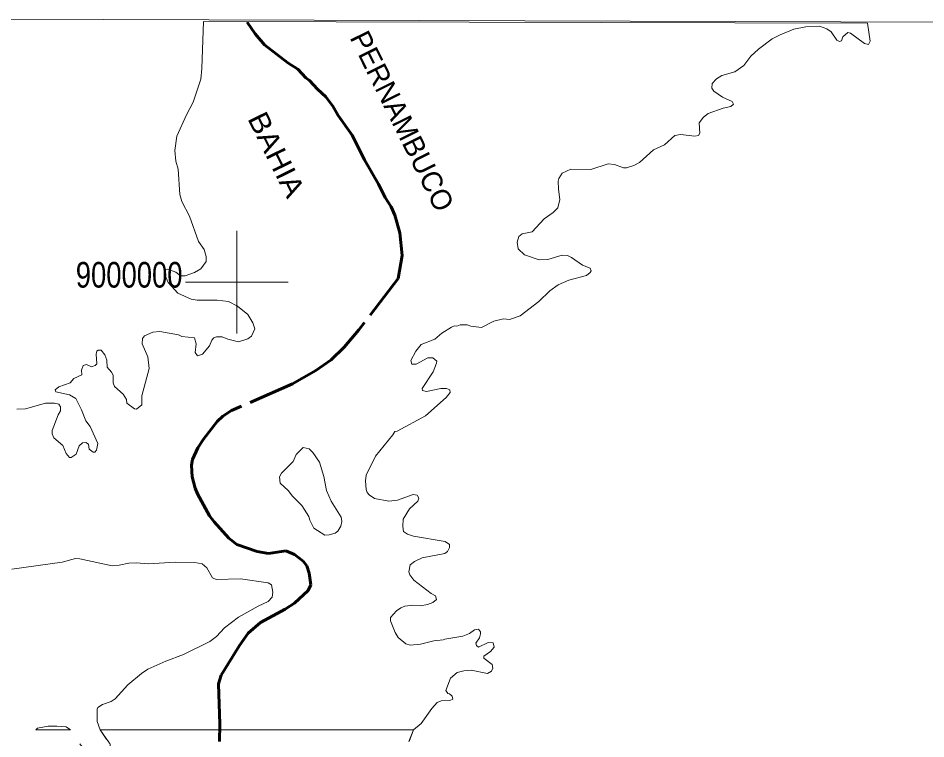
# Model space of a CAD drawing. Extents: x 553962 to 842807, y 8883888 to 9032388.
# Drawn here: x 570734 to 588436, y 8991098 to 9005147 of the extents above; entities that cross this region are included whole.
import ezdxf
from ezdxf.enums import TextEntityAlignment as Align

# ---------------------------------------------------------------- set-up
doc = ezdxf.new("R2010")
doc.units = 0
doc.header["$LTSCALE"] = 150
doc.linetypes.add('LONG_DASH_SHORT_DASH', pattern=[9.9, 6, -1.2, 1.5, -1.2])
for name, color, linetype, lineweight in [('1', 7, 'Continuous', 13), ('2', 7, 'Continuous', 13), ('25', 7, 'Continuous', 13), ('7', 7, 'LONG_DASH_SHORT_DASH', 60)]:
    doc.layers.add(name, color=color, linetype=linetype, lineweight=lineweight)
doc.layers.add('42', color=7, linetype='Continuous')
doc.layers.add('47', color=7, linetype='Continuous')

msp = doc.modelspace()

# ---------------------------------------------------------------- linework, layer by layer
at = {"layer": '1'}
msp.add_lwpolyline([(565303.2, 9005146.6), (664889.8, 9004806.7), (719872.1, 9004543.9), (790635.8, 9004109)], dxfattribs=at)
at = {"layer": '2'}
for p, q in [((575000, 8999000), (575000, 9001000)), ((574000, 9000000), (576000, 9000000))]:
    msp.add_line(p, q, dxfattribs=at)
at = {"layer": '25'}
for p, q in [((587296.7, 9005052), (574348.1, 9005079.3)), ((571078.4, 8991274.5), (571756.4, 8991274.5)), ((572449.1, 8991100.5), (572334.3, 8991274.5)), ((578359.3, 8991047.5), (578446.9, 8991274.5))]:
    msp.add_line(p, q, dxfattribs=at)
for points in [[(574348.1, 9005079.3), (574317.4, 9004163), (574295.7, 9003956), (574144.4, 9003506.6), (574014.7, 9003264.2), (573829.1, 9002845.8), (573792.1, 9002568.4), (573811.5, 9002356.8), (573854.8, 9002205), (573887.2, 9001708), (573923.9, 9001569.9), (574075.2, 9001284.5), (574252.7, 9000793.7), (574360.6, 9000635.8), (574399.5, 9000497.4), (574399.6, 9000400.4), (574293.6, 9000261.8), (574170.4, 9000188.3), (573989.5, 9000125.8), (573897.6, 9000125.8), (573807.4, 9000194.6), (573651.6, 9000255.2), (573610.4, 9000246.4), (573582.4, 9000173.4), (573662.4, 8999991.6), (573850.3, 8999788.5), (574105.5, 8999671.6), (574225.9, 8999652.2), (574616, 8999647.8), (574834.5, 8999622.2), (575013.7, 8999535.3), (575214.5, 8999368.9), (575311.9, 8999208.8), (575350.7, 8999090.1), (575283.8, 8998949.8), (575211.7, 8998895.2), (575030.5, 8998839.4), (574820.5, 8998888.6), (574709.3, 8998932.6), (574600.8, 8998934.5), (574550.9, 8998912.8), (574512, 8998871.7), (574467, 8998760.2), (574328, 8998599.3), (574233.6, 8998567), (574187.8, 8998629.6), (574204.6, 8998800.2), (574169.9, 8998917.3), (573924.2, 8998943.1), (573861.2, 8998973.3), (573495.9, 8999038.2), (573357.6, 8999025.2), (573195.7, 8998954), (573160.9, 8998904.1), (573154.4, 8998796.3), (573264.6, 8998547.5), (573290.5, 8998318.6), (573147.9, 8997786.5), (573147.7, 8997610.4), (573041.5, 8997523.5), (573000.7, 8997531.6), (572856.3, 8997643.8), (572845.2, 8997713), (572780.5, 8997814.4), (572609.7, 8997966), (572588, 8998037.6), (572585.8, 8998184.3), (572553.4, 8998244.8), (572469.1, 8998340), (572464.8, 8998478.1), (572423.8, 8998581.8), (572354.7, 8998677), (572291.7, 8998674.9), (572271.2, 8998655.2), (572257.2, 8998599.6), (572268, 8998409.4), (572236.1, 8998375.1), (572164.3, 8998348.7), (572065.1, 8998398.3), (572002.4, 8998374.6), (571967.6, 8998284), (571974, 8998195.7), (571816.4, 8998119.6), (571747.1, 8998035.2), (571528.9, 8997959.6), (571454.6, 8997898.7), (571466.8, 8997864.9), (571737.3, 8997804.6), (571855.7, 8997734.5), (571967.5, 8997514.1), (572052.2, 8997299.3), (572136.7, 8997188.2), (572285.2, 8996857.2), (572259.3, 8996727.3), (572229.1, 8996686.3), (572195.3, 8996686.2), (572121.1, 8996746.8), (572103.5, 8996844.1), (572051.6, 8996874.3), (571987.6, 8996870.2), (571987.6, 8996870.2)], [(574348.1, 9005079.3), (574317.4, 9004163), (574295.7, 9003956), (574144.4, 9003506.6), (574014.7, 9003264.2), (573829.1, 9002845.8), (573792.1, 9002568.4), (573811.5, 9002356.8), (573854.8, 9002205), (573887.2, 9001708), (573923.9, 9001569.9), (574075.2, 9001284.5), (574252.7, 9000793.7), (574360.6, 9000635.8), (574399.5, 9000497.4), (574399.6, 9000400.4), (574293.6, 9000261.8), (574170.4, 9000188.3), (573989.5, 9000125.8), (573897.6, 9000125.8), (573807.4, 9000194.6), (573651.6, 9000255.2), (573610.4, 9000246.4), (573582.4, 9000173.4), (573662.4, 8999991.6), (573850.3, 8999788.5), (574105.5, 8999671.6), (574225.9, 8999652.2), (574616, 8999647.8), (574834.5, 8999622.2), (575013.7, 8999535.3), (575214.5, 8999368.9), (575311.9, 8999208.8), (575350.7, 8999090.1), (575283.8, 8998949.8), (575211.7, 8998895.2), (575030.5, 8998839.4), (574820.5, 8998888.6), (574709.3, 8998932.6), (574600.8, 8998934.5), (574550.9, 8998912.8), (574512, 8998871.7), (574467, 8998760.2), (574328, 8998599.3), (574233.6, 8998567), (574187.8, 8998629.6), (574204.6, 8998800.2), (574169.9, 8998917.3), (573924.2, 8998943.1), (573861.2, 8998973.3), (573495.9, 8999038.2), (573357.6, 8999025.2), (573195.7, 8998954), (573160.9, 8998904.1), (573154.4, 8998796.3), (573264.6, 8998547.5), (573290.5, 8998318.6), (573147.9, 8997786.5), (573147.7, 8997610.4), (573041.5, 8997523.5), (573000.7, 8997531.6), (572856.3, 8997643.8), (572845.2, 8997713), (572780.5, 8997814.4), (572609.7, 8997966), (572588, 8998037.6), (572585.8, 8998184.3), (572553.4, 8998244.8), (572469.1, 8998340), (572464.8, 8998478.1), (572423.8, 8998581.8), (572354.7, 8998677), (572291.7, 8998674.9), (572271.2, 8998655.2), (572257.2, 8998599.6), (572268, 8998409.4), (572236.1, 8998375.1), (572164.3, 8998348.7), (572065.1, 8998398.3), (572002.4, 8998374.6), (571967.6, 8998284), (571974, 8998195.7), (571816.4, 8998119.6), (571747.1, 8998035.2), (571528.9, 8997959.6), (571454.6, 8997898.7), (571466.8, 8997864.9), (571737.3, 8997804.6), (571855.7, 8997734.5), (571967.5, 8997514.1), (572052.2, 8997299.3), (572136.7, 8997188.2), (572285.2, 8996857.2), (572259.3, 8996727.3), (572229.1, 8996686.3), (572195.3, 8996686.2), (572121.1, 8996746.8), (572103.5, 8996844.1), (572051.6, 8996874.3), (571987.6, 8996870.2)], [(578829.1, 8998253.7), (578829.1, 8998253.7), (578893.5, 8998421.2), (578896, 8998462.9), (578820.3, 8998527.9), (578723.1, 8998528), (578498.5, 8998400.6), (578409.9, 8998402.6), (578394.5, 8998476.1), (578489.6, 8998655.6), (578593.2, 8998782.9), (578859, 8998891.1), (578995.7, 8999003.7), (579185.5, 8999124.5), (579245.2, 8999145.9), (579291.8, 8999144.2), (579351.3, 8999169.6), (579492.4, 8999170), (579561.6, 8999144.2), (579767.2, 8999116.1), (580013.9, 8999239.3), (580201.7, 8999282.4), (580318.7, 8999271.8), (580526.2, 8999343.3), (580889.2, 8999621.9), (581105.3, 8999831.3), (581265.1, 8999950.3), (581472.9, 9000039.1), (581818.5, 9000129.8), (581887.7, 9000186), (581907.3, 9000221.2), (581887.7, 9000272.6), (581740.7, 9000331.1), (581525, 9000480), (581446.9, 9000516.8), (581343.2, 9000525.5), (581066.4, 9000443.4), (580893.5, 9000437), (580608.7, 9000531.7), (580484.7, 9000649.6), (580463.4, 9000778.4), (580500.2, 9000888.6), (580562.8, 9000942.6), (580759.6, 9000984), (580990.8, 9001234.6), (581168, 9001360), (581260.1, 9001451.7), (581298.8, 9001611), (581269.7, 9001811.5), (581267.5, 9001967.7), (581280.6, 9002023.8), (581345.4, 9002123), (581515.4, 9002200.7), (581905.2, 9002198.8), (582242.4, 9002304.6), (582365.5, 9002291.2), (582536.5, 9002231.2), (582601.1, 9002231.2), (582739.9, 9002272.4), (582854.4, 9002335.1), (583124.7, 9002577.1), (583340.8, 9002674.5), (583541.9, 9002858.1), (583651.7, 9002877.5), (583929.3, 9002846), (584004.2, 9002858.1), (584030.8, 9002904.2), (584017.3, 9003104.5), (584099.4, 9003216.9), (584192.4, 9003289.2), (584481.8, 9003391.9), (584629.6, 9003423.7), (584682.7, 9003471.9), (584658.6, 9003520.2), (584473.2, 9003604), (584302.8, 9003722.6), (584259.5, 9003783.3), (584268.2, 9003872.1), (584354.7, 9003962.9), (584458.5, 9004027.7), (584711.2, 9004098.9), (584888.4, 9004222.2), (585025.2, 9004408.7), (585173.7, 9004544.1), (585437.6, 9004740.9), (585593, 9004823), (585860.5, 9004930.9), (586094, 9004976.5), (586360.6, 9004989.5), (586505.2, 9004940), (586587.3, 9004879.5), (586702.2, 9004719.4), (586749.8, 9004689.2), (586792.6, 9004706), (586819.4, 9004784.7), (586914.3, 9004864.1), (586966.1, 9004855.3), (587240.7, 9004654.4), (587315.8, 9004635.1), (587350.6, 9004699.9), (587296.7, 9005052)], [(578829.1, 8998253.7), (578829.1, 8998253.7), (578893.5, 8998421.2), (578896, 8998462.9), (578820.3, 8998527.9), (578723.1, 8998528), (578498.5, 8998400.6), (578409.9, 8998402.6), (578394.5, 8998476.1), (578489.6, 8998655.6), (578593.2, 8998782.9), (578859, 8998891.1), (578995.7, 8999003.7), (579185.5, 8999124.5), (579245.2, 8999145.9), (579291.8, 8999144.2), (579351.3, 8999169.6), (579492.4, 8999170), (579561.6, 8999144.2), (579767.2, 8999116.1), (580013.9, 8999239.3), (580201.7, 8999282.4), (580318.7, 8999271.8), (580526.2, 8999343.3), (580889.2, 8999621.9), (581105.3, 8999831.3), (581265.1, 8999950.3), (581472.9, 9000039.1), (581818.5, 9000129.8), (581887.7, 9000186), (581907.3, 9000221.2), (581887.7, 9000272.6), (581740.7, 9000331.1), (581525, 9000480), (581446.9, 9000516.8), (581343.2, 9000525.5), (581066.4, 9000443.4), (580893.5, 9000437), (580608.7, 9000531.7), (580484.7, 9000649.6), (580463.4, 9000778.4), (580500.2, 9000888.6), (580562.8, 9000942.6), (580759.6, 9000984), (580990.8, 9001234.6), (581168, 9001360), (581260.1, 9001451.7), (581298.8, 9001611), (581269.7, 9001811.5), (581267.5, 9001967.7), (581280.6, 9002023.8), (581345.4, 9002123), (581515.4, 9002200.7), (581905.2, 9002198.8), (582242.4, 9002304.6), (582365.5, 9002291.2), (582536.5, 9002231.2), (582601.1, 9002231.2), (582739.9, 9002272.4), (582854.4, 9002335.1), (583124.7, 9002577.1), (583340.8, 9002674.5), (583541.9, 9002858.1), (583651.7, 9002877.5), (583929.3, 9002846), (584004.2, 9002858.1), (584030.8, 9002904.2), (584017.3, 9003104.5), (584099.4, 9003216.9), (584192.4, 9003289.2), (584481.8, 9003391.9), (584629.6, 9003423.7), (584682.7, 9003471.9), (584658.6, 9003520.2), (584473.2, 9003604), (584302.8, 9003722.6), (584259.5, 9003783.3), (584268.2, 9003872.1), (584354.7, 9003962.9), (584458.5, 9004027.7), (584711.2, 9004098.9), (584888.4, 9004222.2), (585025.2, 9004408.7), (585173.7, 9004544.1), (585437.6, 9004740.9), (585593, 9004823), (585860.5, 9004930.9), (586094, 9004976.5), (586360.6, 9004989.5), (586505.2, 9004940), (586587.3, 9004879.5), (586702.2, 9004719.4), (586749.8, 9004689.2), (586792.6, 9004706), (586819.4, 9004784.7), (586914.3, 9004864.1), (586966.1, 9004855.3), (587240.7, 9004654.4), (587315.8, 9004635.1), (587350.6, 9004699.9), (587296.7, 9005052)], [(578446.9, 8991274.5), (578595.4, 8991394.1), (578801.1, 8991690.5), (578904.7, 8991809.2), (578982.8, 8991841.6), (579155.2, 8991848.1), (579213.7, 8991874.2), (579201.1, 8991927.8), (579146.8, 8991975.6), (579112.1, 8991984.6), (579075.6, 8992042.7), (579166.3, 8992278.3), (579295.8, 8992388.4), (579427.6, 8992423.1), (579570.5, 8992438.3), (579888.8, 8992373.7), (579965.9, 8992414.4), (579989.8, 8992474.5), (579975.3, 8992547.4), (579813.6, 8992672.6), (579818.5, 8992711.8), (579946.6, 8992799.3), (580015.8, 8992883.9), (579996.4, 8992972), (579903.2, 8992976.5), (579711.6, 8992886), (579670, 8992916.1), (579657.1, 8992961.4), (579728.3, 8993069.6), (579752, 8993147.2), (579747.7, 8993186.3), (579714.6, 8993238.2), (579635.4, 8993223), (579533.5, 8993151.6), (579406, 8993097.6), (579053.2, 8993043), (579021.4, 8993026.3), (578840, 8993009.1), (578582.4, 8992940.3), (578379.1, 8992925.9), (578292.9, 8992950.7), (578143.9, 8993075.8), (578083.2, 8993169), (577995.1, 8993400.6), (577994.6, 8993460.8), (578109.2, 8993594.8), (578195.8, 8993653.3), (578273.4, 8993681.3), (578427.8, 8993703), (578578, 8993693.5), (578718.8, 8993716), (578822.5, 8993752.7), (578893.8, 8993811.3), (578874.4, 8993888.2), (578790.1, 8993930), (578451.3, 8994193.1), (578370.9, 8994297.2), (578351.4, 8994355.6), (578379.6, 8994492.1), (578461.3, 8994556.7), (578615, 8994628.2), (579056.6, 8994710.7), (579110.2, 8994751.7), (579148.9, 8994826.5), (579144.5, 8994883.2), (579060.1, 8994943.9), (578441.8, 8995047.7), (578329.4, 8995084.5), (578249.8, 8995140.6), (578236.7, 8995240.2), (578245.4, 8995378.3), (578366.5, 8995580.6), (578530.6, 8995730.7), (578550, 8995787.2), (578517.8, 8995849.4), (578440.2, 8995858.2), (578130.8, 8995748), (577961.2, 8995733), (577680.9, 8995784.9), (577577.2, 8995854.1), (577540.6, 8995897.2), (577519, 8995958), (577506, 8996126), (577520.1, 8996237.3), (577700.6, 8996606.2), (578044.1, 8997021.1), (578079, 8997088.2), (578122.3, 8997097.1), (578675.5, 8997397.4), (579083.3, 8997753.4), (579161.9, 8997851.6), (579155.2, 8997899), (579090.3, 8997927), (578978.2, 8997924.9), (578697.2, 8997866.6), (578621.6, 8997888.2), (578612.9, 8997926.9), (578829.1, 8998253.7)], [(578446.9, 8991274.5), (578595.4, 8991394.1), (578801.1, 8991690.5), (578904.7, 8991809.2), (578982.8, 8991841.6), (579155.2, 8991848.1), (579213.7, 8991874.2), (579201.1, 8991927.8), (579146.8, 8991975.6), (579112.1, 8991984.6), (579075.6, 8992042.7), (579166.3, 8992278.3), (579295.8, 8992388.4), (579427.6, 8992423.1), (579570.5, 8992438.3), (579888.8, 8992373.7), (579965.9, 8992414.4), (579989.8, 8992474.5), (579975.3, 8992547.4), (579813.6, 8992672.6), (579818.5, 8992711.8), (579946.6, 8992799.3), (580015.8, 8992883.9), (579996.4, 8992972), (579903.2, 8992976.5), (579711.6, 8992886), (579670, 8992916.1), (579657.1, 8992961.4), (579728.3, 8993069.6), (579752, 8993147.2), (579747.7, 8993186.3), (579714.6, 8993238.2), (579635.4, 8993223), (579533.5, 8993151.6), (579406, 8993097.6), (579053.2, 8993043), (579021.4, 8993026.3), (578840, 8993009.1), (578582.4, 8992940.3), (578379.1, 8992925.9), (578292.9, 8992950.7), (578143.9, 8993075.8), (578083.2, 8993169), (577995.1, 8993400.6), (577994.6, 8993460.8), (578109.2, 8993594.8), (578195.8, 8993653.3), (578273.4, 8993681.3), (578427.8, 8993703), (578578, 8993693.5), (578718.8, 8993716), (578822.5, 8993752.7), (578893.8, 8993811.3), (578874.4, 8993888.2), (578790.1, 8993930), (578451.3, 8994193.1), (578370.9, 8994297.2), (578351.4, 8994355.6), (578379.6, 8994492.1), (578461.3, 8994556.7), (578615, 8994628.2), (579056.6, 8994710.7), (579110.2, 8994751.7), (579148.9, 8994826.5), (579144.5, 8994883.2), (579060.1, 8994943.9), (578441.8, 8995047.7), (578329.4, 8995084.5), (578249.8, 8995140.6), (578236.7, 8995240.2), (578245.4, 8995378.3), (578366.5, 8995580.6), (578530.6, 8995730.7), (578550, 8995787.2), (578517.8, 8995849.4), (578440.2, 8995858.2), (578130.8, 8995748), (577961.2, 8995733), (577680.9, 8995784.9), (577577.2, 8995854.1), (577540.6, 8995897.2), (577519, 8995958), (577506, 8996126), (577520.1, 8996237.3), (577700.6, 8996606.2), (578044.1, 8997021.1), (578079, 8997088.2), (578122.3, 8997097.1), (578675.5, 8997397.4), (579083.3, 8997753.4), (579161.9, 8997851.6), (579155.2, 8997899), (579090.3, 8997927), (578978.2, 8997924.9), (578697.2, 8997866.6), (578621.6, 8997888.2), (578612.9, 8997926.9), (578829.1, 8998253.7)], [(571987.6, 8996870.2), (571926.5, 8996807.2), (571865.9, 8996647.3), (571765.8, 8996584.6), (571736.3, 8996582.5), (571667.1, 8996658.1), (571606.5, 8996815.9), (571427, 8996963.1), (571394.8, 8997042.6), (571399.2, 8997108.2), (571513.5, 8997414.5), (571561.1, 8997492.8), (571561.1, 8997570.3), (571528.4, 8997620.1), (571442, 8997643.9), (571269.3, 8997639.5), (570879.9, 8997529.3), (570707.2, 8997522.8)], [(571987.6, 8996870.2), (571926.5, 8996807.2), (571865.9, 8996647.3), (571765.8, 8996584.6), (571736.3, 8996582.5), (571667.1, 8996658.1), (571606.5, 8996815.9), (571427, 8996963.1), (571394.8, 8997042.6), (571399.2, 8997108.2), (571513.5, 8997414.5), (571561.1, 8997492.8), (571561.1, 8997570.3), (571528.4, 8997620.1), (571442, 8997643.9), (571269.3, 8997639.5), (570879.9, 8997529.3), (570707.2, 8997522.8)], [(570607.5, 8994403.3), (571593.3, 8994539.5), (571853, 8994615.2), (571939.4, 8994608.7), (572566.4, 8994472.6), (572704.5, 8994483.3), (572894.9, 8994524.4), (573037.9, 8994528.7), (573275.2, 8994507.1), (573798.6, 8994543.9), (574179, 8994537.4), (574321.5, 8994509.3), (574410.9, 8994430.6), (574526.9, 8994235), (574593.8, 8994206.8), (575069.7, 8994217.5), (575607.7, 8994137.4), (575672.8, 8994102.6), (575700.9, 8993960), (575690, 8993856.5), (575611.7, 8993776), (575415.4, 8993683.4), (575030.8, 8993467.3), (574760.4, 8993259.6), (574604.9, 8993095.5)], [(570607.5, 8994403.3), (571593.3, 8994539.5), (571853, 8994615.2), (571939.4, 8994608.7), (572566.4, 8994472.6), (572704.5, 8994483.3), (572894.9, 8994524.4), (573037.9, 8994528.7), (573275.2, 8994507.1), (573798.6, 8994543.9), (574179, 8994537.4), (574321.5, 8994509.3), (574410.9, 8994430.6), (574526.9, 8994235), (574593.8, 8994206.8), (575069.7, 8994217.5), (575607.7, 8994137.4), (575672.8, 8994102.6), (575700.9, 8993960), (575690, 8993856.5), (575611.7, 8993776), (575415.4, 8993683.4), (575030.8, 8993467.3), (574760.4, 8993259.6), (574604.9, 8993095.5)], [(574604.9, 8993095.5), (574470.8, 8992998.2), (573958.5, 8992743.1), (573612.4, 8992613.3), (573265.1, 8992456.7), (573136.5, 8992373), (572873.3, 8992152.9), (572626.3, 8991880.2), (572549.3, 8991828.8), (572375.9, 8991770.2), (572289.7, 8991707.6), (572272.4, 8991674.5), (572272.4, 8991435), (572334.3, 8991274.5), (578446.9, 8991274.5)], [(574604.9, 8993095.5), (574470.8, 8992998.2), (573958.5, 8992743.1), (573612.4, 8992613.3), (573265.1, 8992456.7), (573136.5, 8992373), (572873.3, 8992152.9), (572626.3, 8991880.2), (572549.3, 8991828.8), (572375.9, 8991770.2), (572289.7, 8991707.6), (572272.4, 8991674.5), (572272.4, 8991435), (572334.3, 8991274.5)], [(571756.4, 8991274.5), (571671.1, 8991329.3), (571489.6, 8991346.6), (571316.8, 8991342.2), (571109.2, 8991305.4), (571078.4, 8991274.5)], [(571756.4, 8991274.5), (571671.1, 8991329.3), (571489.6, 8991346.6), (571316.8, 8991342.2), (571109.2, 8991305.4), (571078.4, 8991274.5)], [(578351.6, 8991043.2), (578446.9, 8991274.5), (572334.3, 8991274.5), (572447.3, 8991102.9), (572499.8, 8991033.9)]]:
    msp.add_lwpolyline(points, dxfattribs=at)
msp.add_lwpolyline([(576838, 8995728.5), (577030.4, 8995421.6), (577043.3, 8995335.1), (577023.9, 8995242.1), (576967.8, 8995145.1), (576915.8, 8995106), (576799.1, 8995073.5), (576714.8, 8995068.6), (576498.8, 8995207.4), (576421.1, 8995358), (576401.5, 8995430.7), (576267.3, 8995648.5), (576085.6, 8995830.3), (576000.3, 8995938.5), (575843.7, 8996083.1), (575828.5, 8996208.2), (575867.5, 8996280), (576094.2, 8996506.7), (576156.7, 8996642.5), (576293.1, 8996778.9), (576409.7, 8996749.2), (576479.1, 8996679.7), (576613.1, 8996489.7), (576693.2, 8996212.8), (576749.4, 8995936.1)], close=True, dxfattribs=at)
msp.add_lwpolyline([(576838, 8995728.5), (577030.4, 8995421.6), (577043.3, 8995335.1), (577023.9, 8995242.1), (576967.8, 8995145.1), (576915.8, 8995106), (576799.1, 8995073.5), (576714.8, 8995068.6), (576498.8, 8995207.4), (576421.1, 8995358), (576401.5, 8995430.7), (576267.3, 8995648.5), (576085.6, 8995830.3), (576000.3, 8995938.5), (575843.7, 8996083.1), (575828.5, 8996208.2), (575867.5, 8996280), (576094.2, 8996506.7), (576156.7, 8996642.5), (576293.1, 8996778.9), (576409.7, 8996749.2), (576479.1, 8996679.7), (576613.1, 8996489.7), (576693.2, 8996212.8), (576749.4, 8995936.1)], close=True, dxfattribs=at)
msp.add_spline([(571937, 8991003.3), (571999.7, 8990925.5), (572088.4, 8990874.2), (572123.6, 8990870.6), (572210.7, 8990848.2), (572263.8, 8990825.7), (572337.9, 8990833.5), (572365.3, 8990852.4), (572440.4, 8990872.8), (572520.2, 8990924.6), (572529.6, 8990971.1), (572499.8, 8991033.9), (572447.3, 8991102.9)], degree=3, dxfattribs=at)
at = {"layer": '7'}
msp.add_lwpolyline([(575200.8, 9005066), (575352.9, 9004840.4), (575540.7, 9004624.5), (575990.8, 9004276.1), (576191.4, 9004153), (576345, 9003982.4), (576418.6, 9003930.3), (576572.1, 9003761.7), (576736.2, 9003614.8), (576870.3, 9003433.3), (576976.4, 9003251.5), (577248.6, 9002866.9), (577488.7, 9002382.5), (577761.4, 9001910.5), (577888.7, 9001647.5), (578007.4, 9001466.1), (578081, 9001303.7), (578180.5, 9000960), (578223.7, 9000519.2), (578145.6, 9000073.3), (577379.3, 8999071.7), (577093.1, 8998733.4), (576838.2, 8998485), (576539.7, 8998279.4), (576081.4, 8998015.7), (574896.8, 8997496.8), (574728.1, 8997390.9), (574617.9, 8997285), (574345.3, 8996938.9), (574235.1, 8996770.3), (574135.8, 8996545.7), (574116.4, 8996433.3), (574127.2, 8996208.5), (574183.3, 8995983.9), (574230.8, 8995871.5), (574464.4, 8995447.5), (574555.2, 8995326.5), (574842.5, 8995008.9), (575001.4, 8994887.2), (575394, 8994749.3), (575618.8, 8994712.5), (575955.7, 8994764.3), (576124.6, 8994693), (576292.4, 8994562), (576364.1, 8994468.9), (576412.1, 8994327.7), (576440.1, 8994102.6), (576392.7, 8993990.5), (576122.7, 8993744.2), (575943, 8993623), (575458.6, 8993363.4), (575221, 8993160.3), (575052.4, 8992918.2), (574695.8, 8992339.1), (574641.7, 8992170), (574667.6, 8991383.4), (574663.3, 8991045.9)], dxfattribs=at)

# ---------------------------------------------------------------- texts
at = {"layer": '42'}
msp.add_text('PERNAMBUCO', height=400, rotation=296.367, dxfattribs=at).set_placement((578043.4, 9003051.2), align=Align.CENTER)
at = {"layer": '42', "width": 1.1}
msp.add_text('BAHIA', height=400, rotation=296.367, dxfattribs=at).set_placement((575591.3, 9002399), align=Align.CENTER)
at = {"layer": '47', "width": 0.8}
msp.add_text('9000000', height=500, dxfattribs=at).set_placement((572898.5, 8999894), align=Align.CENTER)

doc.saveas('drawing.dxf')
